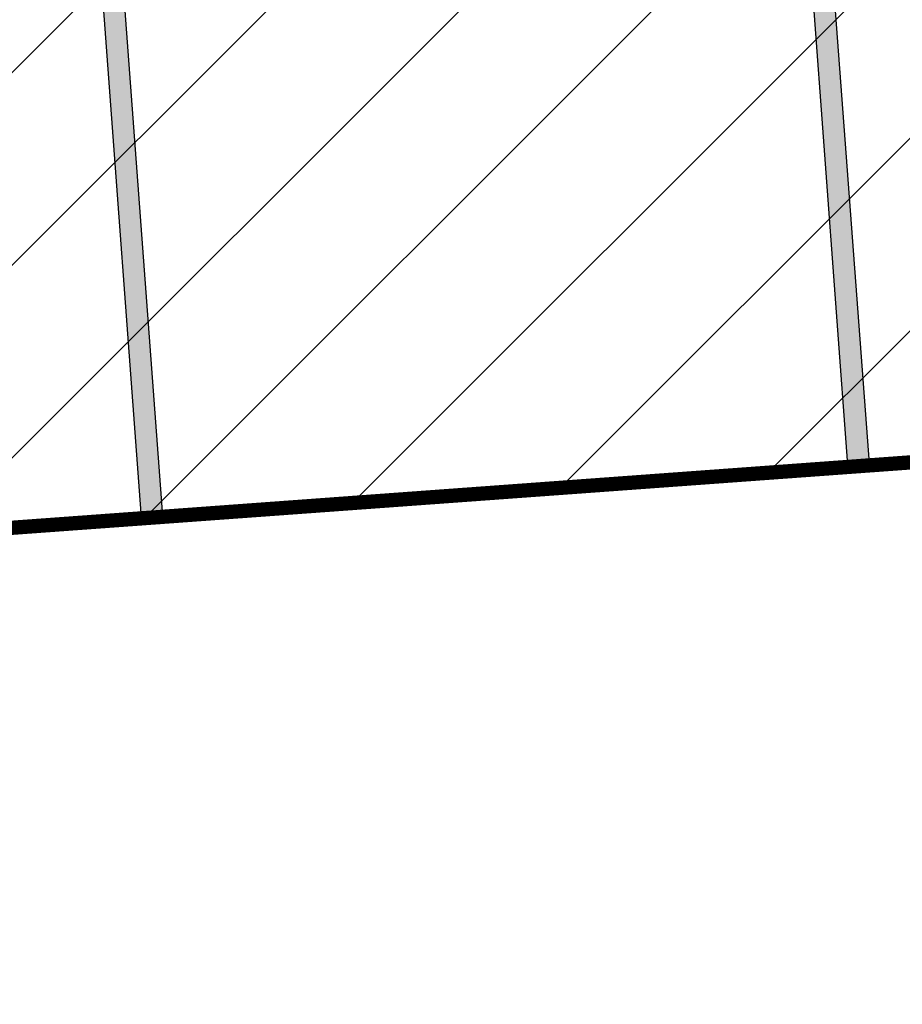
# Model space of a CAD drawing. Header units: millimetres. Extents: x 573132 to 957048, y 21042 to 318066.
# Tile 363 of 425: x 856874 to 859959, y 170836 to 174279. Entities that reach past the tile are written whole.
import ezdxf

# ---------------------------------------------------------------- set-up
doc = ezdxf.new("R2010")
doc.units = ezdxf.units.MM
doc.header["$LTSCALE"] = 2000
doc.layers.add('_NIBSC_A_parking-bays', color=7, linetype='Continuous')
doc.layers.add('_NIBSC_FM trees 3metre zone', color=210, linetype='Continuous')

msp = doc.modelspace()

# ---------------------------------------------------------------- hatches: boundary and pattern name
h = msp.add_hatch()
h.set_pattern_fill('ANSI31', color=2, scale=150)
h.set_pattern_definition([(45, (-73644.35, -3403.46), (-336.7596, 336.7596), [])])
h.paths.add_polyline_path([(864792.8, 173080.8), (864349.1, 178022.7), (865349.4, 178085.4), (864538.5, 189020.2), (812335.3, 185127), (812803, 179760.7), (810219.1, 179634.3), (810520.8, 174703.5), (813609.6, 174892.5), (813975.7, 169380.4)])
h = msp.add_hatch(color=7)
h.dxf.hatch_style = 1
h.paths.add_polyline_path([(859476.5, 177652), (859401.7, 177646.5), (859770.1, 172706.4), (859844.9, 172712)])
h = msp.add_hatch(color=7)
h.dxf.hatch_style = 1
h.paths.add_polyline_path([(859476.5, 177651.9), (859401.7, 177646.4), (859758.7, 172859.7), (859833.4, 172865.2)])
h = msp.add_hatch(color=7)
h.dxf.hatch_style = 1
h.paths.add_polyline_path([(857007.4, 177473.5), (856932.6, 177467.9), (857289.6, 172681.3), (857364.4, 172686.8)])
h = msp.add_hatch(color=7)
h.dxf.hatch_style = 1
h.paths.add_polyline_path([(857007.7, 177469.8), (856932.9, 177464.3), (857301.4, 172522.3), (857376.2, 172527.9)])
at = {"layer": '_NIBSC_FM trees 3metre zone'}
h = msp.add_hatch(dxfattribs=at)
h.set_pattern_fill('ANSI31', color=256, scale=1500)
h.set_pattern_definition([(45, (0, -300000), (-3367.596, 3367.596), [])])
h.paths.add_polyline_path([(593903.2, 232617.7), (679741.5, 243682.5), (730246.2, 249484.4), (739010, 251812.5), (755357.3, 259572.6), (798190.5, 265511.7), (811700.6, 266996.3), (863086.4, 275757), (876855.1, 143047.8), (913767.4, 142393.8), (912963.3, 130302.9), (912377.4, 121144.5), (904518.6, 98597.9), (903417.9, 94708.4), (895370.5, 63435.9), (848719, 56730), (841118.6, 53483.2), (784097.4, 45680.2), (763757.6, 42853.6), (670408.4, 24434.5), (665577.7, 34769.6), (663265.2, 39852.7), (610755, 158063.7), (608829.3, 162279.9), (603679.1, 173549.1), (597792.5, 194109.5)])
h.paths.add_polyline_path([(597181.3, 230015.5), (680104.5, 240704.4), (730805.4, 246528.9), (740047.1, 248984), (756226.7, 256664.5), (798560.4, 262534.3), (812116.9, 264024), (860432.9, 272261.3), (874145.3, 140095.4), (910565, 139450.1), (909969.7, 130498.2), (909409.7, 121745), (901656.3, 99500.9), (900521.5, 95490.8), (892963.6, 66120.8), (847902.5, 59643.5), (840311.6, 56400.8), (783687.5, 48652), (763260.4, 45813.4), (672131.7, 27832.4), (668302, 36025.9), (666001.5, 41082.8), (613490.4, 159295.9), (611558.1, 163526.3), (606501.3, 174591.3), (600750.4, 194677.7)], flags=16)

# ---------------------------------------------------------------- linework, layer by layer
at = {"color": 7}
for p, q in [((859770.1, 172706.4), (859401.3, 177652)), ((859844.9, 172712), (859476, 177657.6)), ((857301.4, 172522.3), (856932.2, 177473.6)), ((857376.2, 172527.9), (857007, 177479.2))]:
    msp.add_line(p, q, dxfattribs=at)
at = {"color": 7, "const_width": 50}
msp.add_lwpolyline([(812335.3, 185127), (864538.5, 189020.2), (865349.4, 178085.4), (864349.1, 178022.7), (864792.8, 173080.8), (813975.7, 169380.4), (813609.6, 174892.5), (810520.8, 174703.5), (810219.1, 179634.3), (812803, 179760.7), (812335.3, 185127)], dxfattribs=at)
at = {"layer": '_NIBSC_A_parking-bays'}
msp.add_line((837327.4, 171032.7), (864744.8, 173077.4), dxfattribs=at)

doc.saveas('drawing.dxf')
